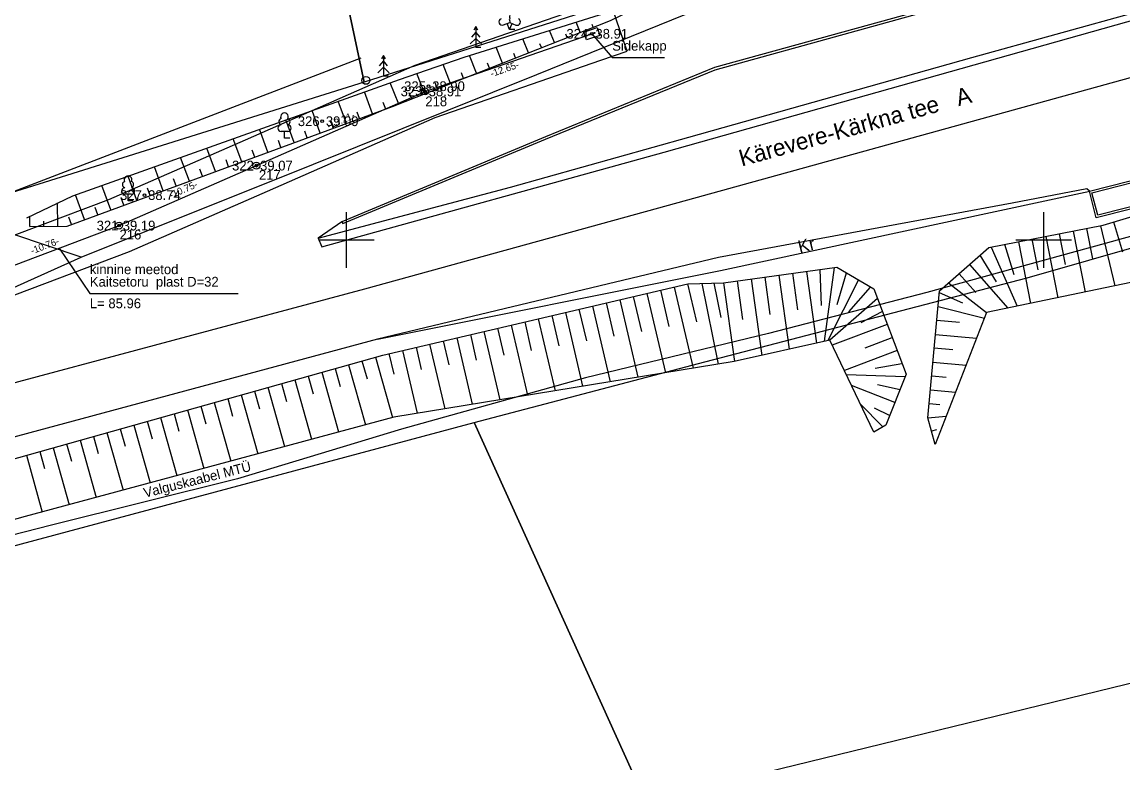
# Model space of a CAD drawing. Extents: x 647603 to 650850, y 6482647 to 6486043.
# Drawn here: x 649476.7 to 649555.7, y 6483312.5 to 6483365.6 of the extents above; entities that cross this region are included whole.
import ezdxf

# ---------------------------------------------------------------- set-up
doc = ezdxf.new("R2010")
doc.units = 0
for name, color, linetype in [('ABIJOONIS', 7, 'Continuous'), ('AED', 7, 'Continuous'), ('JOONSIDE', 7, 'Continuous'), ('KOORDPUNKT', 7, 'Continuous'), ('MOOTKORG_EH2000', 7, 'Continuous'), ('MOOTMPUNKT', 7, 'Continuous'), ('MOOTNR', 7, 'Continuous'), ('MOOTPIIR', 7, 'Continuous'), ('PIIR', 7, 'Continuous'), ('PIIRIMLEITUD', 7, 'Continuous'), ('POST', 7, 'Continuous'), ('PUU', 7, 'Continuous'), ('RELJEEF', 7, 'Continuous'), ('SITRASS', 7, 'Continuous'), ('TEE', 7, 'Continuous'), ('VORK', 7, 'Continuous'), ('VORMISTUS', 7, 'Continuous')]:
    doc.layers.add(name, color=color, linetype=linetype)

msp = doc.modelspace()

# ---------------------------------------------------------------- linework, layer by layer
at = {"layer": 'ABIJOONIS'}
msp.add_lwpolyline([(649473.815, 6483339.129), (649501.334, 6483346.489), (649523.808, 6483352.694), (649583.219, 6483369.14), (649609.792, 6483376.69), (649635.769, 6483384.158), (649665.126, 6483392.146), (649694.827, 6483400.434), (649731.427, 6483410.417), (649771.508, 6483421.834), (649809.051, 6483432.237), (649844.914, 6483441.886), (649891.208, 6483454.586), (649917.51, 6483461.537), (649946.863, 6483469.527), (649975.243, 6483477.133), (650006.624, 6483485.614), (650033, 6483492.787), (650061.657, 6483500.613), (650086.276, 6483507.28), (650111.835, 6483514.425), (650138.096, 6483521.63), (650168.568, 6483530.035)], dxfattribs=at)
at = {"layer": 'AED'}
msp.add_lwpolyline([(649474.868, 6483353.003), (649501.071, 6483363.059)], dxfattribs=at)
at = {"layer": 'KOORDPUNKT'}
for centre, radius in [((649505.644, 6483360.656), 0.25), ((649505.644, 6483360.656), 0.025), ((649505.644, 6483360.656), 0.0221), ((649505.644, 6483360.656), 0.0191), ((649505.644, 6483360.656), 0.0161), ((649505.644, 6483360.656), 0.0132), ((649505.644, 6483360.656), 0.0102), ((649505.644, 6483360.656), 0.00726), ((649505.644, 6483360.656), 0.0043), ((649493.556, 6483355.331), 0.25), ((649493.556, 6483355.331), 0.025), ((649493.556, 6483355.331), 0.0221), ((649493.556, 6483355.331), 0.0191), ((649493.556, 6483355.331), 0.0161), ((649493.556, 6483355.331), 0.0132), ((649493.556, 6483355.331), 0.0102), ((649493.556, 6483355.331), 0.00726), ((649493.556, 6483355.331), 0.0043), ((649483.705, 6483351.03), 0.25), ((649483.705, 6483351.03), 0.025), ((649483.705, 6483351.03), 0.0221), ((649483.705, 6483351.03), 0.0191), ((649483.705, 6483351.03), 0.0161), ((649483.705, 6483351.03), 0.0132), ((649483.705, 6483351.03), 0.0102), ((649483.705, 6483351.03), 0.00726), ((649483.705, 6483351.03), 0.0043)]:
    msp.add_circle(centre, radius, dxfattribs=at)
at = {"layer": 'MOOTMPUNKT'}
for centre in [(649517.604, 6483364.786), (649505.644, 6483360.656), (649505.898, 6483361.028), (649498.273, 6483358.517), (649493.556, 6483355.331), (649485.526, 6483353.215), (649483.705, 6483351.03)]:
    msp.add_circle(centre, 0.1, dxfattribs=at)
at = {"layer": 'MOOTPIIR'}
msp.add_lwpolyline([(649474.243, 6483345.321), (649484.459, 6483349.177), (649494.359, 6483353.499), (649506.375, 6483358.792), (649518.257, 6483362.896), (649520.147, 6483363.548), (649518.842, 6483367.329), (649516.951, 6483366.676), (649504.913, 6483362.52), (649492.753, 6483357.163), (649482.951, 6483352.883), (649473.031, 6483349.139)], dxfattribs=at)
at = {"layer": 'PIIR'}
for points in [[(649453.38, 6483346.29), (649369.57, 6483401.03), (649434.06, 6483494.74), (649482.17, 6483457.59), (649486.83, 6483429.51), (649501.28, 6483361.32)], [(649486.83, 6483429.51), (649519.04, 6483430.41), (649540.54, 6483379.68), (649542.71, 6483374.54), (649501.28, 6483361.32)], [(649509.16, 6483336.9), (649525.7, 6483341.25), (649548.83, 6483347.28), (649602.73, 6483362.73), (649658.92, 6483234.53), (649849.96, 6482815.12), (649802, 6482783.3), (649713.99, 6482851.79), (649645.19, 6483027.77), (649569.8, 6483202.9)], [(649509.16, 6483336.9), (649569.8, 6483202.9), (649645.19, 6483027.77), (649713.99, 6482851.79), (649632, 6482909.3), (649598.2, 6482929.55), (649578.2, 6482942.1), (649569.29, 6482944.25), (649540.66, 6482944.33), (649462.08, 6482940.55), (649383.11, 6483303.55), (649461.44, 6483324.12)]]:
    msp.add_lwpolyline(points, close=True, dxfattribs=at)
at = {"layer": 'PIIRIMLEITUD'}
msp.add_circle((649501.408, 6483361.448), 0.285, dxfattribs=at)
at = {"layer": 'POST'}
msp.add_lwpolyline([(649517.035, 6483364.915), (649517.986, 6483365.227), (649518.173, 6483364.657), (649517.222, 6483364.345)], close=True, dxfattribs=at)
msp.add_lwpolyline([(649517.604, 6483364.786), (649519.067, 6483363.077), (649522.812, 6483363.077)], dxfattribs=at)
for centre, radius in [((649517.414, 6483364.724), 0.0304), ((649517.414, 6483364.724), 0.029), ((649517.414, 6483364.724), 0.0277), ((649517.414, 6483364.724), 0.0263), ((649517.414, 6483364.724), 0.0249), ((649517.414, 6483364.724), 0.0236), ((649517.414, 6483364.724), 0.0222), ((649517.414, 6483364.724), 0.0209), ((649517.414, 6483364.724), 0.0195), ((649517.414, 6483364.724), 0.0181), ((649517.414, 6483364.724), 0.0168), ((649517.414, 6483364.724), 0.0154), ((649517.414, 6483364.724), 0.014), ((649517.414, 6483364.724), 0.0127), ((649517.414, 6483364.724), 0.0113), ((649517.414, 6483364.724), 0.00996), ((649517.414, 6483364.724), 0.0086), ((649517.414, 6483364.724), 0.00724), ((649517.414, 6483364.724), 0.00587), ((649517.414, 6483364.724), 0.00451), ((649517.414, 6483364.724), 0.00315), ((649517.414, 6483364.724), 0.00179), ((649517.414, 6483364.724), 0.000426), ((649517.794, 6483364.848), 0.0304), ((649517.794, 6483364.848), 0.029), ((649517.794, 6483364.848), 0.0277), ((649517.794, 6483364.848), 0.0263), ((649517.794, 6483364.848), 0.0249), ((649517.794, 6483364.848), 0.0236), ((649517.794, 6483364.848), 0.0222), ((649517.794, 6483364.848), 0.0209), ((649517.794, 6483364.848), 0.0195), ((649517.794, 6483364.848), 0.0181), ((649517.794, 6483364.848), 0.0168), ((649517.794, 6483364.848), 0.0154), ((649517.794, 6483364.848), 0.014), ((649517.794, 6483364.848), 0.0127), ((649517.794, 6483364.848), 0.0113), ((649517.794, 6483364.848), 0.00996), ((649517.794, 6483364.848), 0.0086), ((649517.794, 6483364.848), 0.00724), ((649517.794, 6483364.848), 0.00587), ((649517.794, 6483364.848), 0.00451), ((649517.794, 6483364.848), 0.00315), ((649517.794, 6483364.848), 0.00179), ((649517.794, 6483364.848), 0.000426)]:
    msp.add_circle(centre, radius, dxfattribs=at)
at = {"layer": 'PUU'}
for p, q in [((649509.288, 6483365.306), (649509.138, 6483365.056)), ((649509.438, 6483365.056), (649509.288, 6483365.306)), ((649509.288, 6483365.306), (649509.288, 6483363.806)), ((649511.27, 6483365.422), (649511.715, 6483365.597)), ((649511.71, 6483365.087), (649511.535, 6483365.527)), ((649511.71, 6483365.087), (649511.89, 6483365.527)), ((649511.715, 6483365.597), (649512.155, 6483365.417)), ((649509.288, 6483364.906), (649508.988, 6483364.556)), ((649509.588, 6483364.556), (649509.288, 6483364.906)), ((649512.09, 6483365.087), (649511.71, 6483365.087)), ((649509.288, 6483364.456), (649508.888, 6483364.056)), ((649509.688, 6483364.056), (649509.288, 6483364.456)), ((649509.648, 6483363.806), (649509.288, 6483363.806)), ((649502.664, 6483363.242), (649502.514, 6483362.992)), ((649502.814, 6483362.992), (649502.664, 6483363.242)), ((649502.664, 6483363.242), (649502.664, 6483361.742)), ((649502.664, 6483362.392), (649502.264, 6483361.992)), ((649502.664, 6483362.842), (649502.364, 6483362.492)), ((649502.964, 6483362.492), (649502.664, 6483362.842)), ((649503.064, 6483361.992), (649502.664, 6483362.392)), ((649503.024, 6483361.742), (649502.664, 6483361.742)), ((649495.804, 6483357.786), (649495.324, 6483357.786)), ((649495.564, 6483357.311), (649495.564, 6483357.786)), ((649495.944, 6483357.311), (649495.564, 6483357.311)), ((649484.587, 6483353.272), (649484.107, 6483353.272)), ((649484.347, 6483352.797), (649484.347, 6483353.272)), ((649484.727, 6483352.797), (649484.347, 6483352.797))]:
    msp.add_line(p, q, dxfattribs=at)
msp.add_lwpolyline([(649511.715, 6483366.092), (649511.695, 6483366.017), (649511.695, 6483365.997), (649511.705, 6483365.967), (649511.725, 6483365.932), (649511.73, 6483365.912), (649511.715, 6483365.877), (649511.69, 6483365.827), (649511.685, 6483365.802), (649511.69, 6483365.787), (649511.7, 6483365.757), (649511.735, 6483365.697), (649511.74, 6483365.677), (649511.735, 6483365.657), (649511.72, 6483365.622), (649511.715, 6483365.597)], dxfattribs=at)
for centre, radius, start, end in [((649511.184, 6483365.645), 0.237, 111.50143, 291.50036), ((649512.245, 6483365.637), 0.237, 247.61661, 67.61554), ((649495.564, 6483358.831), 0.277, 332.5799, 207.4201), ((649495.327, 6483358.023), 0.238, 90.0016, 269.3953), ((649495.394, 6483358.484), 0.233, 109.02174, 253.14154), ((649495.734, 6483358.484), 0.233, 286.85082, 70.98591), ((649495.801, 6483358.023), 0.238, 270.6047, 89.9984), ((649484.347, 6483354.317), 0.277, 332.5799, 207.4201), ((649484.11, 6483353.509), 0.238, 90.0016, 269.3953), ((649484.177, 6483353.97), 0.233, 109.02174, 253.14154), ((649484.517, 6483353.97), 0.233, 286.85082, 70.98591), ((649484.584, 6483353.509), 0.238, 270.6047, 89.9984)]:
    msp.add_arc(centre, radius, start, end, dxfattribs=at)
at = {"layer": 'RELJEEF'}
for p, q in [((649516.777, 6483364.899), (649516.487, 6483365.631)), ((649517.706, 6483365.267), (649517.628, 6483365.466)), ((649514.917, 6483364.163), (649514.574, 6483365.028)), ((649515.847, 6483364.531), (649515.752, 6483364.77)), ((649511.198, 6483362.691), (649510.749, 6483363.824)), ((649513.057, 6483363.427), (649512.662, 6483364.426)), ((649513.987, 6483363.795), (649513.876, 6483364.075)), ((649509.338, 6483361.955), (649508.837, 6483363.221)), ((649512.127, 6483363.059), (649512.001, 6483363.379)), ((649507.478, 6483361.219), (649506.939, 6483362.582)), ((649510.268, 6483362.323), (649510.125, 6483362.683)), ((649505.619, 6483360.483), (649505.045, 6483361.932)), ((649508.408, 6483361.587), (649508.251, 6483361.983)), ((649501.886, 6483359.047), (649501.309, 6483360.618)), ((649503.759, 6483359.747), (649503.154, 6483361.275)), ((649504.689, 6483360.115), (649504.512, 6483360.563)), ((649506.548, 6483360.851), (649506.382, 6483361.273)), ((649500.008, 6483358.357), (649499.424, 6483359.947)), ((649502.824, 6483359.391), (649502.652, 6483359.86)), ((649498.131, 6483357.667), (649497.54, 6483359.276)), ((649500.947, 6483358.702), (649500.773, 6483359.176)), ((649496.254, 6483356.978), (649495.656, 6483358.606)), ((649499.07, 6483358.012), (649498.893, 6483358.492)), ((649494.376, 6483356.288), (649493.772, 6483357.935)), ((649497.192, 6483357.323), (649497.014, 6483357.808)), ((649490.622, 6483354.909), (649490.003, 6483356.593)), ((649492.499, 6483355.599), (649491.887, 6483357.264)), ((649495.315, 6483356.633), (649495.135, 6483357.124)), ((649488.744, 6483354.22), (649488.119, 6483355.922)), ((649493.438, 6483355.944), (649493.255, 6483356.44)), ((649486.867, 6483353.53), (649486.234, 6483355.252)), ((649489.683, 6483354.564), (649489.496, 6483355.072)), ((649491.56, 6483355.254), (649491.376, 6483355.756)), ((649484.989, 6483352.84), (649484.35, 6483354.581)), ((649487.805, 6483353.875), (649487.617, 6483354.388)), ((649483.112, 6483352.151), (649482.466, 6483353.91)), ((649485.928, 6483353.185), (649485.737, 6483353.705)), ((649479.317, 6483350.992), (649479.298, 6483352.651)), ((649481.235, 6483351.461), (649480.582, 6483353.239)), ((649484.051, 6483352.496), (649483.858, 6483353.021)), ((649482.173, 6483351.806), (649481.979, 6483352.337)), ((649477.317, 6483350.969), (649477.309, 6483351.702)), ((649478.317, 6483350.98), (649478.313, 6483351.339)), ((649480.296, 6483351.117), (649480.108, 6483351.63)), ((649555.674, 6483349.118), (649555.048, 6483351.28)), ((649551.566, 6483348.247), (649551.14, 6483350.44)), ((649552.122, 6483350.63), (649552.971, 6483346.26)), ((649553.527, 6483348.643), (649553.104, 6483350.821)), ((649554.085, 6483351.012), (649555.102, 6483346.705)), ((649546.232, 6483349.486), (649548.111, 6483345.244)), ((649547.884, 6483347.506), (649547.214, 6483349.677)), ((649548.195, 6483349.868), (649549.055, 6483345.442)), ((649549.605, 6483347.852), (649549.177, 6483350.058)), ((649550.159, 6483350.249), (649551.013, 6483345.851)), ((649546.618, 6483347.004), (649545.445, 6483348.898)), ((649534.083, 6483345.294), (649533.989, 6483347.885)), ((649534.979, 6483348.021), (649534.261, 6483342.728)), ((649544.695, 6483348.238), (649547.448, 6483345.106)), ((649529.035, 6483347.203), (649529.79, 6483341.72)), ((649530.398, 6483344.64), (649530.026, 6483347.339)), ((649531.017, 6483347.476), (649531.748, 6483342.162)), ((649532.367, 6483344.997), (649532.007, 6483347.612)), ((649532.998, 6483347.748), (649533.706, 6483342.603)), ((649536.727, 6483347.131), (649534.537, 6483342.791)), ((649535.188, 6483345.377), (649535.866, 6483347.64)), ((649545.134, 6483346.224), (649543.944, 6483347.577)), ((649522.528, 6483346.391), (649523.137, 6483343.784)), ((649523.502, 6483346.618), (649524.862, 6483340.793)), ((649524.476, 6483346.846), (649525.11, 6483344.126)), ((649525.489, 6483346.881), (649526.661, 6483341.086)), ((649526.365, 6483346.908), (649526.866, 6483344.43)), ((649527.054, 6483346.93), (649527.832, 6483341.278)), ((649528.428, 6483344.283), (649528.045, 6483347.066)), ((649536.025, 6483344.835), (649537.588, 6483346.623)), ((649543.193, 6483346.917), (649545.912, 6483344.785)), ((649519.607, 6483345.709), (649520.904, 6483340.148)), ((649520.58, 6483345.937), (649521.163, 6483343.441)), ((649521.554, 6483346.164), (649522.883, 6483340.47)), ((649538.08, 6483345.804), (649534.672, 6483342.821)), ((649544.205, 6483345.457), (649542.53, 6483346.212)), ((649515.711, 6483344.8), (649516.947, 6483339.504)), ((649516.685, 6483345.028), (649517.215, 6483342.757)), ((649517.659, 6483345.255), (649518.926, 6483339.826)), ((649518.633, 6483345.482), (649519.189, 6483343.099)), ((649536.93, 6483344.073), (649538.433, 6483344.868)), ((649542.438, 6483345.216), (649545.761, 6483344.399)), ((649512.79, 6483344.118), (649513.267, 6483342.072)), ((649513.764, 6483344.346), (649514.969, 6483339.182)), ((649514.737, 6483344.573), (649515.241, 6483342.415)), ((649543.96, 6483344.071), (649542.345, 6483344.22)), ((649508.894, 6483343.209), (649509.32, 6483341.388)), ((649509.868, 6483343.437), (649511.012, 6483338.538)), ((649510.842, 6483343.664), (649511.293, 6483341.73)), ((649511.816, 6483343.891), (649512.99, 6483338.86)), ((649538.787, 6483343.933), (649534.851, 6483342.446)), ((649542.253, 6483343.225), (649545.197, 6483342.952)), ((649505.973, 6483342.528), (649507.054, 6483337.893)), ((649506.947, 6483342.755), (649507.346, 6483341.046)), ((649507.921, 6483342.982), (649509.033, 6483338.215)), ((649537.212, 6483342.269), (649539.14, 6483342.997)), ((649502.084, 6483341.594), (649503.3, 6483337.271)), ((649503.051, 6483341.846), (649503.398, 6483340.361)), ((649504.025, 6483342.073), (649505.076, 6483337.571)), ((649504.999, 6483342.3), (649505.372, 6483340.703)), ((649539.494, 6483342.062), (649535.717, 6483340.635)), ((649543.49, 6483342.106), (649542.161, 6483342.229)), ((649499.196, 6483340.782), (649499.558, 6483339.494)), ((649500.159, 6483341.053), (649501.369, 6483336.749)), ((649501.121, 6483341.323), (649501.485, 6483340.029)), ((649537.919, 6483340.807), (649539.847, 6483341.127)), ((649542.069, 6483341.233), (649544.441, 6483341.014)), ((649497.271, 6483340.24), (649497.631, 6483338.958)), ((649498.233, 6483340.511), (649499.438, 6483336.227)), ((649540.071, 6483340.192), (649535.867, 6483340.319)), ((649543.02, 6483340.141), (649541.977, 6483340.237)), ((649494.383, 6483339.428), (649495.577, 6483335.183)), ((649495.345, 6483339.699), (649495.704, 6483338.422)), ((649496.308, 6483339.97), (649497.508, 6483335.705)), ((649539.337, 6483338.332), (649536.232, 6483339.557)), ((649538.092, 6483339.626), (649539.704, 6483339.262)), ((649541.885, 6483339.242), (649543.685, 6483339.075)), ((649491.495, 6483338.616), (649491.85, 6483337.351)), ((649492.457, 6483338.887), (649493.646, 6483334.661)), ((649493.42, 6483339.157), (649493.777, 6483337.887)), ((649488.607, 6483337.804), (649489.784, 6483333.616)), ((649489.569, 6483338.074), (649489.924, 6483336.815)), ((649490.532, 6483338.345), (649491.715, 6483334.138)), ((649538.473, 6483336.584), (649536.856, 6483338.251)), ((649537.85, 6483337.957), (649538.969, 6483337.401)), ((649542.55, 6483338.176), (649541.793, 6483338.246)), ((649485.719, 6483336.992), (649486.07, 6483335.744)), ((649486.681, 6483337.262), (649487.854, 6483333.094)), ((649487.644, 6483337.533), (649487.997, 6483336.28)), ((649541.701, 6483337.25), (649543.016, 6483337.361)), ((649482.831, 6483336.179), (649483.992, 6483332.05)), ((649483.794, 6483336.45), (649484.143, 6483335.208)), ((649484.756, 6483336.721), (649485.923, 6483332.572)), ((649542.314, 6483336.381), (649541.957, 6483336.285)), ((649479.943, 6483335.367), (649480.289, 6483334.137)), ((649480.906, 6483335.638), (649482.061, 6483331.528)), ((649481.868, 6483335.909), (649482.216, 6483334.673)), ((649477.055, 6483334.555), (649478.2, 6483330.484)), ((649478.018, 6483334.826), (649478.362, 6483333.601)), ((649478.98, 6483335.096), (649480.131, 6483331.006))]:
    msp.add_line(p, q, dxfattribs=at)
for points in [[(649477.088, 6483351.597), (649480.382, 6483353.168), (649503.803, 6483361.506), (649508.451, 6483363.1), (649518.146, 6483366.153), (649520.894, 6483366.851)], [(649477.317, 6483350.969), (649479.976, 6483350.999), (649503.316, 6483359.572), (649518.933, 6483365.752), (649520.979, 6483366.73)], [(649542.22, 6483335.32), (649541.699, 6483337.232), (649542.542, 6483346.345), (649546.081, 6483349.457), (649554.278, 6483351.049), (649564.078, 6483353.99), (649568.873, 6483356.574), (649584.402, 6483361.474)], [(649586.27, 6483353.622), (649570.496, 6483349.613), (649558.102, 6483347.332), (649545.912, 6483344.785), (649542.22, 6483335.32)], [(649527.054, 6483346.93), (649535.174, 6483348.048), (649537.823, 6483346.484), (649540.137, 6483340.36), (649538.697, 6483336.711), (649537.827, 6483336.218)], [(649442.36, 6483315.398), (649442.472, 6483319.714), (649443.093, 6483323.265), (649445.915, 6483326.373), (649475.754, 6483334.189), (649502.624, 6483341.746), (649524.494, 6483346.85), (649527.054, 6483346.93)], [(649537.827, 6483336.218), (649534.672, 6483342.821), (649527.8, 6483341.271)], [(649527.8, 6483341.271), (649503.404, 6483337.299), (649476.968, 6483330.151), (649447.298, 6483321.857), (649445.333, 6483319.784), (649443.909, 6483317.366), (649442.746, 6483315.373)]]:
    msp.add_lwpolyline(points, dxfattribs=at)
at = {"layer": 'SITRASS'}
for points in [[(649645.138, 6483376.362), (649632.361, 6483372.568), (649621.858, 6483369.521), (649614.18, 6483366.756), (649603.211, 6483364.112), (649589.546, 6483360.106), (649577.257, 6483356.801), (649567.077, 6483353.249), (649554.417, 6483349.753), (649541.617, 6483346.236), (649530.263, 6483343.291), (649517.159, 6483340.099), (649503.953, 6483336.432), (649492.202, 6483332.853), (649478.865, 6483329.535), (649465.025, 6483326.01)], [(649435.368, 6483343.411), (649439.137, 6483343.773), (649447.811, 6483344.218), (649456.659, 6483344.525), (649465.937, 6483345.229), (649473.637, 6483347.23), (649483.705, 6483351.03), (649493.556, 6483355.331), (649505.644, 6483360.656), (649517.604, 6483364.786)], [(649435.368, 6483343.411), (649439.137, 6483343.773), (649447.811, 6483344.218), (649456.659, 6483344.525), (649465.937, 6483345.229), (649473.637, 6483347.23), (649483.705, 6483351.03), (649493.556, 6483355.331), (649505.644, 6483360.656), (649517.604, 6483364.786)], [(649479.414, 6483349.41), (649481.611, 6483346.152), (649492.251, 6483346.152)]]:
    msp.add_lwpolyline(points, dxfattribs=at)
at = {"layer": 'TEE'}
for points in [[(649480.984, 6483348.766), (649476.095, 6483350.411), (649474.463, 6483352.224), (649471.564, 6483359.375), (649469.256, 6483365.59), (649452.116, 6483422.032)], [(649499.669, 6483351.302), (649497.97, 6483350.117), (649498.238, 6483349.494), (649522.794, 6483356.293), (649583.302, 6483373.366), (649583.241, 6483374.32)], [(649583.285, 6483374.466), (649565.093, 6483371.252), (649545.77, 6483367.721), (649526.405, 6483362.361), (649514.286, 6483357.408), (649499.669, 6483351.302), (649499.744, 6483351.182)], [(649499.744, 6483351.182), (649514.28, 6483357.225), (649526.452, 6483362.2), (649545.803, 6483367.571), (649565.106, 6483371.113), (649583.241, 6483374.32)], [(649497.97, 6483350.117), (649511.773, 6483353.785), (649524.564, 6483357.382), (649544.85, 6483363.085), (649562.997, 6483368.127), (649580.06, 6483372.954), (649583.276, 6483373.77)], [(649473.056, 6483345.195), (649480.984, 6483348.766), (649497.656, 6483355.433), (649513.663, 6483361.862), (649524.341, 6483366.192), (649534.297, 6483369.234)], [(649553.284, 6483353.494), (649563.265, 6483356.045), (649563.804, 6483354.126), (649553.779, 6483351.591), (649553.284, 6483353.494)], [(649553.284, 6483353.494), (649553.109, 6483353.66), (649547.757, 6483352.639), (649526.69, 6483348.746), (649502.241, 6483342.874), (649475.167, 6483335.587), (649443.042, 6483326.799), (649442.15, 6483324.2), (649441.455, 6483317.773), (649441.371, 6483313.715), (649438.936, 6483313.845)], [(649502.241, 6483342.874), (649526.838, 6483347.811), (649553.311, 6483353.508)]]:
    msp.add_lwpolyline(points, dxfattribs=at)
msp.add_lwpolyline([(649553.887, 6483351.773), (649553.467, 6483353.386), (649563.16, 6483355.863), (649563.618, 6483354.234)], close=True, dxfattribs=at)
at = {"layer": 'VORK'}
for p, q in [((649500, 6483352), (649500, 6483348)), ((649550, 6483352), (649550, 6483348)), ((649498, 6483350), (649502, 6483350)), ((649548, 6483350), (649552, 6483350))]:
    msp.add_line(p, q, dxfattribs=at)
at = {"layer": 'VORMISTUS'}
msp.add_lwpolyline([(649365.043, 6483271.481), (649330.983, 6483410.88), (649896.352, 6483549.019), (649930.412, 6483409.619)], close=True, dxfattribs=at)

# ---------------------------------------------------------------- texts
at = {"layer": 'JOONSIDE'}
for s, rotation, p in [('-12.65-', 19.0507, (649510.424, 6483361.679)), ('-13.21-', 23.77443, (649498.731, 6483357.917)), ('-10.75-', 23.58634, (649487.444, 6483352.962)), ('-10.76-', 20.67818, (649477.475, 6483348.972))]:
    msp.add_text(s, height=0.5, rotation=rotation, dxfattribs=at).set_placement(p)
at = {"layer": 'KOORDPUNKT'}
for s, p in [('218 ', (649505.666, 6483359.591)), ('217 ', (649493.733, 6483354.312)), ('216 ', (649483.736, 6483350.036))]:
    msp.add_text(s, height=0.7, dxfattribs=at).set_placement(p)
at = {"layer": 'MOOTKORG_EH2000'}
for s, p in [(' 38.91', (649517.604, 6483364.436)), (' 38.90', (649505.898, 6483360.678)), (' 38.91', (649505.644, 6483360.306)), (' 39.09', (649498.273, 6483358.167)), (' 39.07', (649493.556, 6483354.981)), (' 38.74', (649485.526, 6483352.865)), (' 39.19', (649483.705, 6483350.68))]:
    msp.add_text(s, height=0.7, dxfattribs=at).set_placement(p)
at = {"layer": 'MOOTNR'}
for s, p in [('324 ', (649515.784, 6483364.436)), ('325 ', (649504.148, 6483360.678)), ('323 ', (649503.894, 6483360.306)), ('326 ', (649496.523, 6483358.167)), ('322 ', (649491.806, 6483354.981)), ('327 ', (649483.776, 6483352.865)), ('321 ', (649482.095, 6483350.68))]:
    msp.add_text(s, height=0.7, dxfattribs=at).set_placement(p)
at = {"layer": 'POST'}
msp.add_text('Sidekapp', height=0.7, dxfattribs=at).set_placement((649519.067, 6483363.577))
at = {"layer": 'SITRASS'}
for s, p in [('kinnine meetod', (649481.611, 6483347.546)), ('Kaitsetoru  plast D=32', (649481.611, 6483346.652)), ('L= 85.96', (649481.611, 6483345.102))]:
    msp.add_text(s, height=0.7, dxfattribs=at).set_placement(p)
msp.add_text('Valguskaabel MTÜ', height=0.7, rotation=14.21946, dxfattribs=at).set_placement((649485.563, 6483331.502))
at = {"layer": 'TEE'}
for s, height, rotation, p in [('Kärevere-Kärkna tee   A', 1.2, 15.54232, (649528.349, 6483355.261)), ('Kr', 0.9, 13.58984, (649532.509, 6483349.05))]:
    msp.add_text(s, height=height, rotation=rotation, dxfattribs=at).set_placement(p)

doc.saveas('drawing.dxf')
